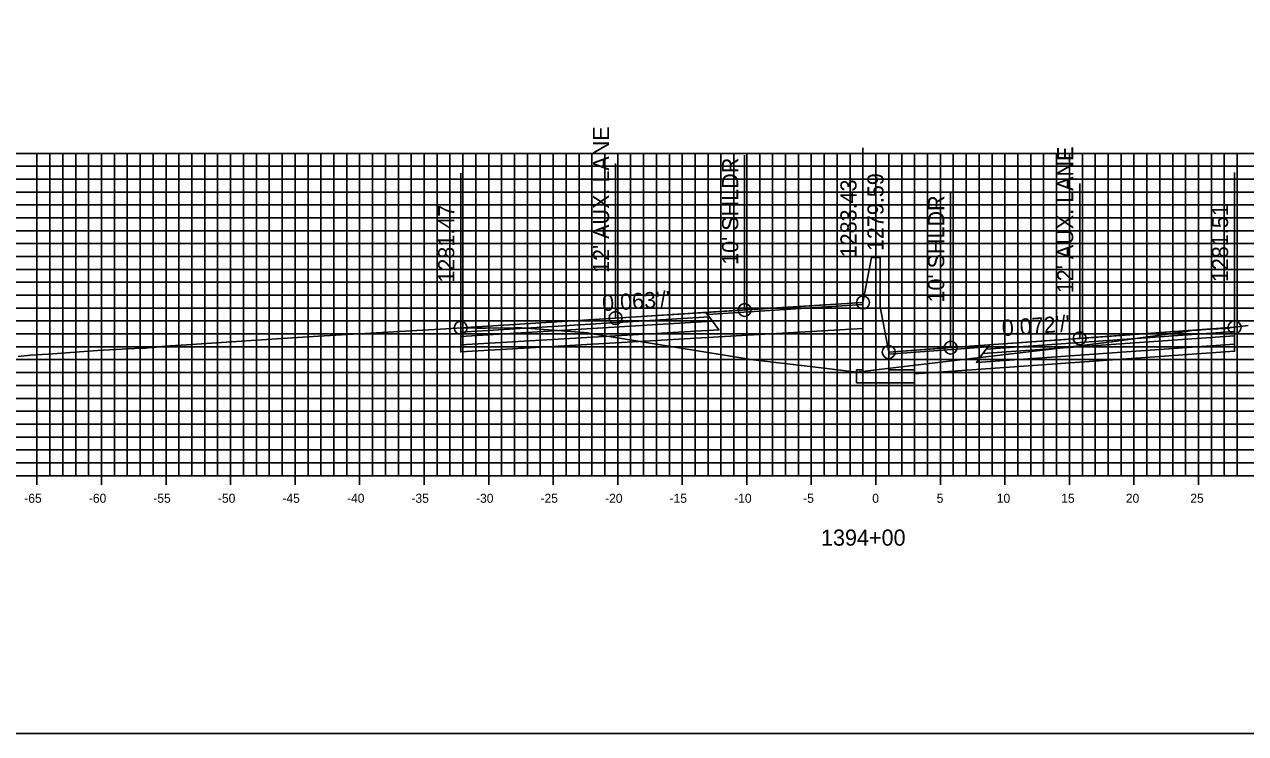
# Model space of a CAD drawing. Extents: x 674939 to 678919, y 750652 to 765176.
# Drawn here: x 678672.6 to 678767.2, y 755982.6 to 756037.6 of the extents above; entities that cross this region are included whole.
import ezdxf

# ---------------------------------------------------------------- set-up
doc = ezdxf.new("R2010")
doc.units = 0
for name, color, linetype in [('R_Alt Surface', 7, 'Continuous'), ('R_Axis', 7, 'Continuous'), ('R_Axis Annot', 7, 'Continuous'), ('R_Exist Surface', 7, 'Continuous'), ('R_Fin Surface', 7, 'Continuous'), ('R_Grid', 7, 'Continuous'), ('R_No Plot', 7, 'Continuous'), ('R_Proposed Road', 7, 'Continuous'), ('R_Xsect Elev', 7, 'Continuous'), ('R_Xsect Slope', 7, 'Continuous')]:
    doc.layers.add(name, color=color, linetype=linetype)

msp = doc.modelspace()

# ---------------------------------------------------------------- linework, layer by layer
at = {"layer": 'R_Alt Surface'}
for points in [[(678706.366, 756013.687), (678706.366, 756013.357), (678725.866, 756014.535), (678725.616, 756014.875)], [(678706.366, 756013.357), (678706.366, 756012.697), (678726.366, 756013.855), (678725.866, 756014.535)], [(678766.328, 756013.404), (678766.328, 756012.744), (678746.328, 756011.338), (678746.828, 756012.018)], [(678766.328, 756013.734), (678766.328, 756013.404), (678746.828, 756012.018), (678747.078, 756012.358)]]:
    msp.add_lwpolyline(points, close=True, dxfattribs=at)
for points in [[(678726.366, 756013.315), (678737.533, 756013.962)], [(678706.366, 756012.697), (678706.366, 756012.157), (678726.366, 756013.315)], [(678766.328, 756012.744), (678766.329, 756012.204), (678746.328, 756010.798)], [(678746.328, 756010.798), (678741.533, 756010.461)]]:
    msp.add_lwpolyline(points, dxfattribs=at)
at = {"layer": 'R_Axis'}
for p, q in [((678638.533, 756002.551), (678838.533, 756002.551)), ((678673.533, 756001.851), (678673.533, 756003.251)), ((678678.533, 756001.851), (678678.533, 756003.251)), ((678683.533, 756001.851), (678683.533, 756003.251)), ((678688.533, 756001.851), (678688.533, 756003.251)), ((678693.533, 756001.851), (678693.533, 756003.251)), ((678698.533, 756001.851), (678698.533, 756003.251)), ((678703.533, 756001.851), (678703.533, 756003.251)), ((678708.533, 756001.851), (678708.533, 756003.251)), ((678713.533, 756001.851), (678713.533, 756003.251)), ((678718.533, 756001.851), (678718.533, 756003.251)), ((678723.533, 756001.851), (678723.533, 756003.251)), ((678728.533, 756001.851), (678728.533, 756003.251)), ((678733.533, 756001.851), (678733.533, 756003.251)), ((678738.533, 756001.851), (678738.533, 756003.251)), ((678743.533, 756001.851), (678743.533, 756003.251)), ((678748.533, 756001.851), (678748.533, 756003.251)), ((678753.533, 756001.851), (678753.533, 756003.251)), ((678758.533, 756001.851), (678758.533, 756003.251)), ((678763.533, 756001.851), (678763.533, 756003.251))]:
    msp.add_line(p, q, dxfattribs=at)
at = {"layer": 'R_Exist Surface'}
msp.add_lwpolyline([(678672.064, 756011.806), (678673.02, 756011.892), (678674.408, 756011.989), (678678.229, 756012.253), (678680.604, 756012.391), (678681.104, 756012.424), (678681.313, 756012.43), (678681.946, 756012.442), (678682.155, 756012.462), (678683.074, 756012.548), (678683.201, 756012.56), (678683.862, 756012.621), (678685.131, 756012.71), (678689.39, 756012.997), (678690.121, 756013.044), (678694.511, 756013.316), (678695.341, 756013.367), (678702.958, 756013.824), (678704.793, 756013.928), (678706.058, 756014.005), (678706.366, 756014.017), (678706.374, 756014.017), (678706.503, 756014.025), (678706.775, 756014.018), (678707.548, 756013.987), (678708.012, 756013.981), (678708.33, 756013.986), (678708.639, 756014.021), (678710.183, 756013.991), (678710.457, 756013.99), (678710.549, 756014.004), (678710.594, 756014.015), (678710.748, 756014.038), (678715.919, 756013.647), (678716.214, 756013.626), (678716.432, 756013.59), (678729.014, 756011.528), (678733.874, 756010.981), (678737.052, 756010.591), (678742.683, 756011.247), (678745.932, 756011.638), (678753.015, 756012.477), (678757.006, 756012.971), (678761.855, 756013.634), (678762.707, 756013.753), (678763.026, 756013.816), (678763.046, 756013.817), (678763.428, 756013.835), (678763.463, 756013.839), (678764.42, 756013.919), (678764.499, 756013.923), (678765.646, 756013.976), (678766.304, 756014.061), (678766.328, 756014.064), (678766.33, 756014.065), (678767.393, 756014.2)], dxfattribs=at)
at = {"layer": 'R_Fin Surface'}
for points in [[(678737.533, 756015.983), (678728.366, 756015.405), (678718.366, 756014.774), (678706.366, 756014.017)], [(678766.328, 756014.064), (678754.328, 756013.202), (678744.328, 756012.483), (678739.533, 756012.138)]]:
    msp.add_lwpolyline(points, dxfattribs=at)
for points in [[(678725.483, 756015.055), (678737.533, 756015.823), (678737.533, 756015.983), (678725.366, 756015.215)], [(678706.366, 756014.017), (678706.366, 756013.687), (678725.616, 756014.875), (678725.366, 756015.215)], [(678766.328, 756014.064), (678766.328, 756013.734), (678747.078, 756012.358), (678747.328, 756012.698)], [(678747.21, 756012.538), (678739.533, 756011.978), (678739.533, 756012.138), (678747.328, 756012.698)]]:
    msp.add_lwpolyline(points, close=True, dxfattribs=at)
at = {"layer": 'R_Grid'}
for p, q in [((678638.533, 756027.551), (678838.533, 756027.551)), ((678673.533, 756002.551), (678673.533, 756027.551)), ((678674.533, 756002.551), (678674.533, 756027.551)), ((678675.533, 756002.551), (678675.533, 756027.551)), ((678676.533, 756002.551), (678676.533, 756027.551)), ((678677.533, 756002.551), (678677.533, 756027.551)), ((678678.533, 756002.551), (678678.533, 756027.551)), ((678679.533, 756002.551), (678679.533, 756027.551)), ((678680.533, 756002.551), (678680.533, 756027.551)), ((678681.533, 756002.551), (678681.533, 756027.551)), ((678682.533, 756002.551), (678682.533, 756027.551)), ((678683.533, 756002.551), (678683.533, 756027.551)), ((678684.533, 756002.551), (678684.533, 756027.551)), ((678685.533, 756002.551), (678685.533, 756027.551)), ((678686.533, 756002.551), (678686.533, 756027.551)), ((678687.533, 756002.551), (678687.533, 756027.551)), ((678688.533, 756002.551), (678688.533, 756027.551)), ((678689.533, 756002.551), (678689.533, 756027.551)), ((678690.533, 756002.551), (678690.533, 756027.551)), ((678691.533, 756002.551), (678691.533, 756027.551)), ((678692.533, 756002.551), (678692.533, 756027.551)), ((678693.533, 756002.551), (678693.533, 756027.551)), ((678694.533, 756002.551), (678694.533, 756027.551)), ((678695.533, 756002.551), (678695.533, 756027.551)), ((678696.533, 756002.551), (678696.533, 756027.551)), ((678697.533, 756002.551), (678697.533, 756027.551)), ((678698.533, 756002.551), (678698.533, 756027.551)), ((678699.533, 756002.551), (678699.533, 756027.551)), ((678700.533, 756002.551), (678700.533, 756027.551)), ((678701.533, 756002.551), (678701.533, 756027.551)), ((678702.533, 756002.551), (678702.533, 756027.551)), ((678703.533, 756002.551), (678703.533, 756027.551)), ((678704.533, 756002.551), (678704.533, 756027.551)), ((678705.533, 756002.551), (678705.533, 756027.551)), ((678706.533, 756002.551), (678706.533, 756027.551)), ((678707.533, 756002.551), (678707.533, 756027.551)), ((678708.533, 756002.551), (678708.533, 756027.551)), ((678709.533, 756002.551), (678709.533, 756027.551)), ((678710.533, 756002.551), (678710.533, 756027.551)), ((678711.533, 756002.551), (678711.533, 756027.551)), ((678712.533, 756002.551), (678712.533, 756027.551)), ((678713.533, 756002.551), (678713.533, 756027.551)), ((678714.533, 756002.551), (678714.533, 756027.551)), ((678715.533, 756002.551), (678715.533, 756027.551)), ((678716.533, 756002.551), (678716.533, 756027.551)), ((678717.533, 756002.551), (678717.533, 756027.551)), ((678718.533, 756002.551), (678718.533, 756027.551)), ((678719.533, 756002.551), (678719.533, 756027.551)), ((678720.533, 756002.551), (678720.533, 756027.551)), ((678721.533, 756002.551), (678721.533, 756027.551)), ((678722.533, 756002.551), (678722.533, 756027.551)), ((678723.533, 756002.551), (678723.533, 756027.551)), ((678724.533, 756002.551), (678724.533, 756027.551)), ((678725.533, 756002.551), (678725.533, 756027.551)), ((678726.533, 756002.551), (678726.533, 756027.551)), ((678727.533, 756002.551), (678727.533, 756027.551)), ((678728.533, 756002.551), (678728.533, 756027.551)), ((678729.533, 756002.551), (678729.533, 756027.551)), ((678730.533, 756002.551), (678730.533, 756027.551)), ((678731.533, 756002.551), (678731.533, 756027.551)), ((678732.533, 756002.551), (678732.533, 756027.551)), ((678733.533, 756002.551), (678733.533, 756027.551)), ((678734.533, 756002.551), (678734.533, 756027.551)), ((678735.533, 756002.551), (678735.533, 756027.551)), ((678736.533, 756002.551), (678736.533, 756027.551)), ((678737.533, 756002.551), (678737.533, 756027.551)), ((678738.533, 756002.551), (678738.533, 756027.551)), ((678739.533, 756002.551), (678739.533, 756027.551)), ((678740.533, 756002.551), (678740.533, 756027.551)), ((678741.533, 756002.551), (678741.533, 756027.551)), ((678742.533, 756002.551), (678742.533, 756027.551)), ((678743.533, 756002.551), (678743.533, 756027.551)), ((678744.533, 756002.551), (678744.533, 756027.551)), ((678745.533, 756002.551), (678745.533, 756027.551)), ((678746.533, 756002.551), (678746.533, 756027.551)), ((678747.533, 756002.551), (678747.533, 756027.551)), ((678748.533, 756002.551), (678748.533, 756027.551)), ((678749.533, 756002.551), (678749.533, 756027.551)), ((678750.533, 756002.551), (678750.533, 756027.551)), ((678751.533, 756002.551), (678751.533, 756027.551)), ((678752.533, 756002.551), (678752.533, 756027.551)), ((678753.533, 756002.551), (678753.533, 756027.551)), ((678754.533, 756002.551), (678754.533, 756027.551)), ((678755.533, 756002.551), (678755.533, 756027.551)), ((678756.533, 756002.551), (678756.533, 756027.551)), ((678757.533, 756002.551), (678757.533, 756027.551)), ((678758.533, 756002.551), (678758.533, 756027.551)), ((678759.533, 756002.551), (678759.533, 756027.551)), ((678760.533, 756002.551), (678760.533, 756027.551)), ((678761.533, 756002.551), (678761.533, 756027.551)), ((678762.533, 756002.551), (678762.533, 756027.551)), ((678763.533, 756002.551), (678763.533, 756027.551)), ((678764.533, 756002.551), (678764.533, 756027.551)), ((678765.533, 756002.551), (678765.533, 756027.551)), ((678766.533, 756002.551), (678766.533, 756027.551)), ((678638.533, 756026.551), (678838.533, 756026.551)), ((678638.533, 756025.551), (678838.533, 756025.551)), ((678638.533, 756024.551), (678838.533, 756024.551)), ((678638.533, 756023.551), (678838.533, 756023.551)), ((678638.533, 756022.551), (678838.533, 756022.551)), ((678638.533, 756021.551), (678838.533, 756021.551)), ((678638.533, 756020.551), (678838.533, 756020.551)), ((678638.533, 756019.551), (678838.533, 756019.551)), ((678638.533, 756018.551), (678838.533, 756018.551)), ((678638.533, 756017.551), (678838.533, 756017.551)), ((678638.533, 756016.551), (678838.533, 756016.551)), ((678638.533, 756015.551), (678838.533, 756015.551)), ((678638.533, 756014.551), (678838.533, 756014.551)), ((678638.533, 756013.551), (678838.533, 756013.551)), ((678638.533, 756012.551), (678838.533, 756012.551)), ((678638.533, 756011.551), (678838.533, 756011.551)), ((678638.533, 756010.551), (678838.533, 756010.551)), ((678638.533, 756009.551), (678838.533, 756009.551)), ((678638.533, 756008.551), (678838.533, 756008.551)), ((678638.533, 756007.551), (678838.533, 756007.551)), ((678638.533, 756006.551), (678838.533, 756006.551)), ((678638.533, 756005.551), (678838.533, 756005.551)), ((678638.533, 756004.551), (678838.533, 756004.551)), ((678638.533, 756003.551), (678838.533, 756003.551)), ((678638.533, 756002.551), (678838.533, 756002.551))]:
    msp.add_line(p, q, dxfattribs=at)
at = {"layer": 'R_No Plot'}
msp.add_lwpolyline([(678578.533, 755982.551), (678918.533, 755982.551), (678918.533, 756202.551), (678578.533, 756202.551)], close=True, dxfattribs=at)
for centre in [(678728.366, 756015.405), (678737.533, 756015.983), (678718.366, 756014.774), (678706.366, 756014.017), (678766.328, 756014.064), (678744.328, 756012.483), (678754.328, 756013.202), (678739.533, 756012.138)]:
    msp.add_circle(centre, 0.5, dxfattribs=at)
at = {"layer": 'R_Proposed Road'}
for points in [[(678738.203, 756019.483), (678737.533, 756015.983)], [(678738.203, 756019.483), (678738.203, 756019.483)], [(678738.203, 756019.483), (678738.863, 756019.483)], [(678738.863, 756019.483), (678738.863, 756015.638)], [(678737.533, 756015.983), (678737.533, 756010.763), (678737.033, 756010.763), (678737.033, 756009.763), (678741.533, 756009.763), (678741.533, 756010.763), (678739.533, 756010.763), (678739.533, 756012.138)], [(678738.863, 756015.638), (678739.533, 756012.138)]]:
    msp.add_lwpolyline(points, dxfattribs=at)
at = {"layer": 'R_Xsect Elev'}
for p, q in [((678728.366, 756015.405), (678728.366, 756027.405)), ((678737.533, 756015.983), (678737.533, 756027.983)), ((678718.366, 756014.774), (678718.366, 756026.774)), ((678706.366, 756014.017), (678706.366, 756026.017)), ((678754.328, 756013.202), (678754.328, 756025.202)), ((678766.328, 756014.064), (678766.328, 756026.064)), ((678744.328, 756012.483), (678744.328, 756024.483)), ((678739.533, 756012.138), (678739.533, 756024.138))]:
    msp.add_line(p, q, dxfattribs=at)

# ---------------------------------------------------------------- texts
at = {"layer": 'R_Axis Annot'}
for s, height, p in [('-65', 0.7, (678672.546, 756000.451)), ('-60', 0.7, (678677.552, 756000.451)), ('-55', 0.7, (678682.546, 756000.451)), ('-50', 0.7, (678687.552, 756000.451)), ('-45', 0.7, (678692.546, 756000.451)), ('-40', 0.7, (678697.552, 756000.451)), ('-35', 0.7, (678702.546, 756000.451)), ('-30', 0.7, (678707.552, 756000.451)), ('-25', 0.7, (678712.546, 756000.451)), ('-20', 0.7, (678717.552, 756000.451)), ('-15', 0.7, (678722.546, 756000.451)), ('-10', 0.7, (678727.552, 756000.451)), ('-5', 0.7, (678732.896, 756000.451)), ('0', 0.7, (678738.252, 756000.451)), ('5', 0.7, (678743.246, 756000.451)), ('10', 0.7, (678747.902, 756000.451)), ('15', 0.7, (678752.896, 756000.451)), ('20', 0.7, (678757.902, 756000.451)), ('25', 0.7, (678762.896, 756000.451)), ('1394+00', 1.25, (678734.281, 755997.126))]:
    msp.add_text(s, height=height, dxfattribs=at).set_placement(p)
at = {"layer": 'R_Xsect Elev'}
for s, p in [("12' AUX. LANE", (678717.866, 756018.274)), ("12' AUX. LANE", (678753.828, 756016.702)), ("10' SHLDR", (678727.866, 756018.905)), ('1283.43', (678737.033, 756019.483)), ('1279.59', (678739.129, 756019.968)), ('1281.47', (678705.866, 756017.517)), ("10' SHLDR", (678743.828, 756015.983)), ('1281.51', (678765.828, 756017.564))]:
    msp.add_text(s, height=1.25, rotation=90, dxfattribs=at).set_placement(p)
at = {"layer": 'R_Xsect Slope'}
for s, rotation, p in [("0.063'/'", 3.6093, (678717.358, 756015.312)), ("0.072'/'", 4.11184, (678748.336, 756013.372))]:
    msp.add_text(s, height=1.25, rotation=rotation, dxfattribs=at).set_placement(p)

doc.saveas('drawing.dxf')
